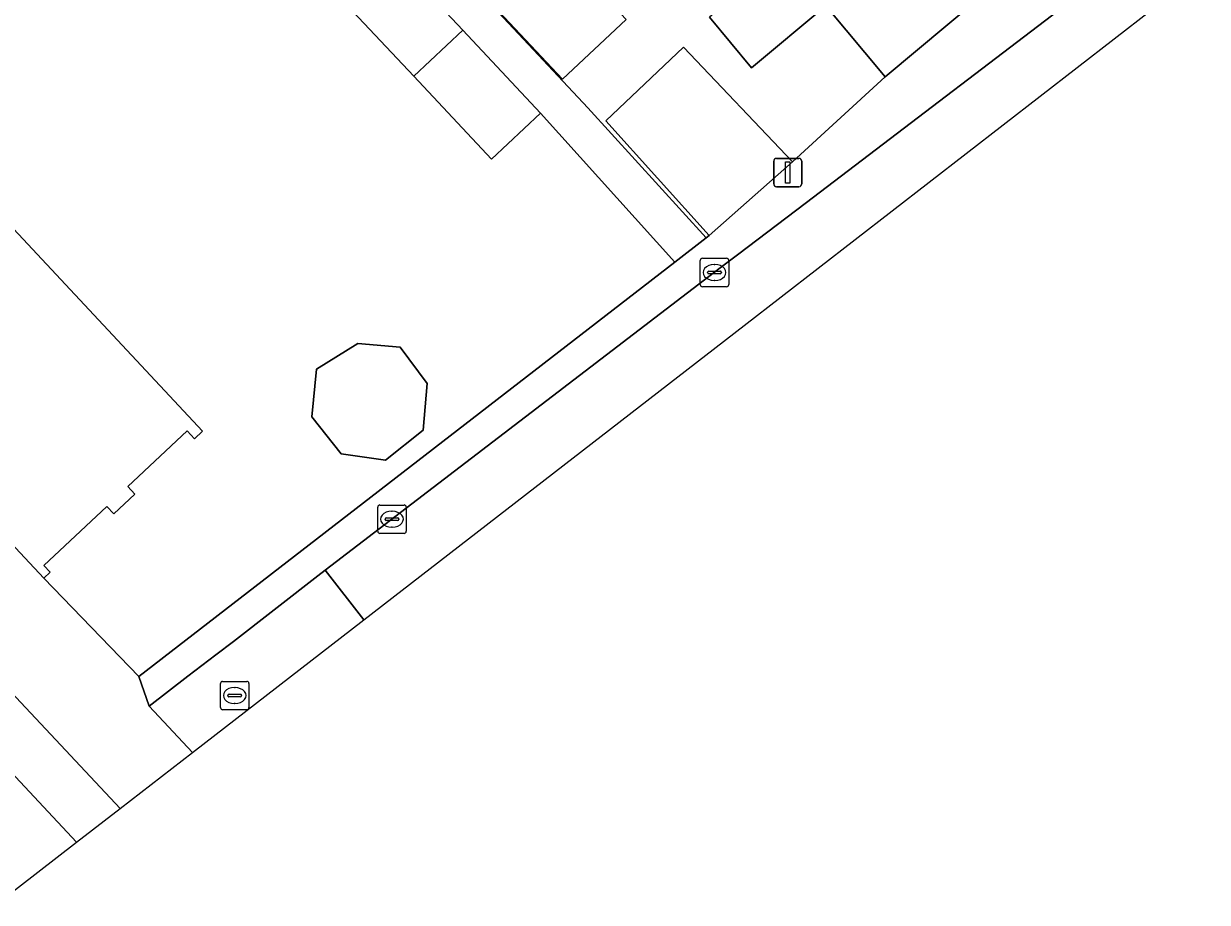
# Model space of a CAD drawing. Extents: x 163147 to 163550, y 380933 to 381639.
# Drawn here: x 163428.24 to 163469.93, y 380933.68 to 380964.63 of the extents above; entities that cross this region are included whole.
import ezdxf

# ---------------------------------------------------------------- set-up
doc = ezdxf.new("R2010")
doc.units = 0
for name, color, linetype in [('IMGEO_Berm_open', 7, 'Continuous'), ('IMGEO_Erf', 7, 'Continuous'), ('IMGEO_Fietspad_gesloten', 7, 'Continuous'), ('IMGEO_Kolk', 7, 'Continuous'), ('IMGEO_Lichtmast', 7, 'Continuous'), ('IMGEO_Pand', 7, 'Continuous'), ('IMGEO_Rijbaan_lokaal_open', 7, 'Continuous'), ('IMGEO_Rioolput', 7, 'Continuous'), ('IMGEO_Voetpad_open', 7, 'Continuous')]:
    doc.layers.add(name, color=color, linetype=linetype)

msp = doc.modelspace()

# ---------------------------------------------------------------- linework, layer by layer
at = {"layer": 'IMGEO_Berm_open'}
msp.add_lwpolyline([(163427.369, 380933.681), (163430.106, 380935.8), (163425.785, 380940.419), (163423.287, 380938.012), (163427.369, 380933.681)], dxfattribs=at)
at = {"layer": 'IMGEO_Erf'}
for points in [[(163426.542, 380958.821), (163434.543, 380950.278), (163434.254, 380950.007), (163433.995, 380950.283), (163431.905, 380948.325), (163432.157, 380948.056), (163431.414, 380947.36), (163431.171, 380947.619), (163428.956, 380945.545), (163429.175, 380945.312), (163428.949, 380945.1), (163432.3, 380941.64), (163451.173, 380956.232), (163446.447, 380961.48), (163444.722, 380959.854), (163441.979, 380962.779), (163439.245, 380965.695), (163436.51, 380968.612), (163433.775, 380971.528), (163431.04, 380974.444), (163428.306, 380977.361), (163425.571, 380980.277)], [(163432.558, 380978.28), (163448.109, 380961.66), (163452.28, 380957.088), (163452.387, 380957.171), (163448.742, 380961.201), (163451.488, 380963.802), (163455.319, 380959.758), (163458.585, 380962.751), (163456.5, 380965.257), (163453.879, 380963.076), (163452.396, 380964.857)]]:
    msp.add_lwpolyline(points, dxfattribs=at)
for points in [[(163444.153, 380970.428), (163446.985, 380967.414), (163449.466, 380964.773), (163447.224, 380962.668), (163444.616, 380965.444), (163441.785, 380968.458)], [(163440.01, 380953.368), (163441.505, 380953.231), (163442.459, 380951.958), (163442.314, 380950.313), (163440.986, 380949.253), (163439.426, 380949.476), (163438.393, 380950.775), (163438.552, 380952.454)]]:
    msp.add_lwpolyline(points, close=True, dxfattribs=at)
at = {"layer": 'IMGEO_Fietspad_gesloten'}
for points in [[(163431.634, 380936.983), (163426.381, 380942.59), (163389.734, 380981.756), (163386.168, 380985.564), (163372.648, 381000), (163319.829, 381056.397), (163310.14, 381066.773), (163306.558, 381070.608), (163278.278, 381100.892), (163188.415, 381197.241)], [(163381.183, 380988.048), (163388.299, 380980.439), (163392.378, 380976.085), (163396.731, 380971.443), (163397.363, 380970.77), (163403.894, 380963.808), (163409.449, 380957.871), (163410.082, 380957.193), (163416.881, 380949.928), (163417.524, 380949.241), (163424.784, 380941.484), (163425.785, 380940.419), (163430.106, 380935.8), (163431.634, 380936.983)]]:
    msp.add_lwpolyline(points, dxfattribs=at)
at = {"layer": 'IMGEO_Kolk'}
for p, q in [((163452.074, 380955.439), (163452.074, 380956.291)), ((163452.149, 380956.365), (163453.001, 380956.365)), ((163453.075, 380956.291), (163453.075, 380955.439)), ((163452.333, 380955.859), (163452.333, 380955.871)), ((163452.771, 380955.822), (163452.373, 380955.822)), ((163452.376, 380955.908), (163452.774, 380955.908)), ((163452.562, 380956.145), (163452.587, 380956.145)), ((163452.817, 380955.871), (163452.817, 380955.859)), ((163453.001, 380955.365), (163452.149, 380955.365)), ((163452.585, 380955.585), (163452.56, 380955.585)), ((163440.713, 380946.749), (163440.713, 380947.601)), ((163440.788, 380947.675), (163441.64, 380947.675)), ((163441.201, 380947.455), (163441.226, 380947.455)), ((163441.714, 380947.601), (163441.714, 380946.749)), ((163440.972, 380947.169), (163440.972, 380947.181)), ((163441.41, 380947.132), (163441.012, 380947.132)), ((163441.015, 380947.218), (163441.413, 380947.218)), ((163441.456, 380947.181), (163441.456, 380947.169)), ((163441.64, 380946.675), (163440.788, 380946.675)), ((163441.224, 380946.895), (163441.199, 380946.895))]:
    msp.add_line(p, q, dxfattribs=at)
for points in [[(163452.074, 380955.439), (163452.074, 380956.291)], [(163452.149, 380956.365), (163453.001, 380956.365)], [(163453.075, 380956.291), (163453.075, 380955.439)], [(163453.001, 380955.365), (163452.149, 380955.365)], [(163440.713, 380946.749), (163440.713, 380947.601)], [(163440.788, 380947.675), (163441.64, 380947.675)], [(163441.714, 380947.601), (163441.714, 380946.749)], [(163441.64, 380946.675), (163440.788, 380946.675)]]:
    msp.add_lwpolyline(points, dxfattribs=at)
for centre, radius, start, end in [((163452.151, 380956.289), 0.0765, 91.552, 178.448), ((163452.151, 380956.289), 0.0765, 91.552, 178.448), ((163452.999, 380956.289), 0.0765, 1.552, 88.448), ((163452.999, 380956.289), 0.0765, 1.552, 88.448), ((163452.373, 380955.868), 0.0403, 85.8775, 175.7526), ((163452.37, 380955.858), 0.0366, 178.938, 274.7102), ((163452.774, 380955.865), 0.043, 264.8664, 352.4533), ((163452.778, 380955.87), 0.0386, 1.7309, 96.639), ((163452.151, 380955.441), 0.0765, 181.552, 268.448), ((163452.151, 380955.441), 0.0765, 181.552, 268.448), ((163452.999, 380955.441), 0.0765, 271.552, 358.448), ((163452.999, 380955.441), 0.0765, 271.552, 358.448), ((163440.79, 380947.599), 0.0765, 91.552, 178.448), ((163440.79, 380947.599), 0.0765, 91.552, 178.448), ((163441.638, 380947.599), 0.0765, 1.552, 88.448), ((163441.638, 380947.599), 0.0765, 1.552, 88.448), ((163441.012, 380947.178), 0.0403, 85.8775, 175.7526), ((163441.009, 380947.168), 0.0366, 178.938, 274.7102), ((163441.413, 380947.175), 0.043, 264.8664, 352.4533), ((163441.417, 380947.18), 0.0386, 1.7309, 96.639), ((163440.79, 380946.751), 0.0765, 181.552, 268.448), ((163440.79, 380946.751), 0.0765, 181.552, 268.448), ((163441.638, 380946.751), 0.0765, 271.552, 358.448), ((163441.638, 380946.751), 0.0765, 271.552, 358.448)]:
    msp.add_arc(centre, radius, start, end, dxfattribs=at)
for centre, major_axis, ratio, start_param, end_param in [((163452.561, 380955.865), (-0.387, 0.002), 0.722429, 4.712389, 7.853982), ((163452.586, 380955.865), (-0.39, 0.002), 0.717154, 1.570796, 4.712389), ((163441.2, 380947.175), (-0.387, 0.002), 0.722429, 4.712389, 7.853982), ((163441.225, 380947.175), (-0.39, 0.002), 0.717154, 1.570796, 4.712389)]:
    msp.add_ellipse(centre, major_axis=major_axis, ratio=ratio, start_param=start_param, end_param=end_param, dxfattribs=at)
at = {"layer": 'IMGEO_Lichtmast'}
for p, q in [((163454.66, 380958.985), (163454.66, 380959.785)), ((163454.66, 380959.785), (163454.66, 380958.985)), ((163454.76, 380959.885), (163455.55, 380959.885)), ((163455.55, 380959.885), (163454.76, 380959.885)), ((163455.65, 380959.785), (163455.65, 380958.985)), ((163455.65, 380958.985), (163455.65, 380959.785)), ((163455.55, 380958.885), (163454.76, 380958.885)), ((163454.76, 380958.885), (163455.55, 380958.885))]:
    msp.add_line(p, q, dxfattribs=at)
msp.add_lwpolyline([(163455.08, 380959.76), (163455.23, 380959.76), (163455.23, 380959.01), (163455.08, 380959.01), (163455.08, 380959.76)], dxfattribs=at)
for centre, start, end in [((163454.76, 380959.785), 90, 180), ((163454.76, 380959.785), 90, 180), ((163455.55, 380959.785), 0, 90), ((163455.55, 380959.785), 360, 90), ((163454.76, 380958.985), 180, 270), ((163454.76, 380958.985), 180, 270), ((163455.55, 380958.985), 270, 0), ((163455.55, 380958.985), 270, 0)]:
    msp.add_arc(centre, 0.1, start, end, dxfattribs=at)
at = {"layer": 'IMGEO_Pand'}
for points in [[(163452.396, 380964.857), (163453.879, 380963.076), (163456.5, 380965.257), (163458.585, 380962.751), (163465.205, 380968.3), (163461.658, 380972.563), (163455.017, 380967.038)], [(163440.976, 380967.315), (163439.245, 380965.695), (163441.979, 380962.779), (163443.71, 380964.399)], [(163446.985, 380967.414), (163444.616, 380965.444), (163447.224, 380962.668), (163449.466, 380964.773)], [(163441.979, 380962.779), (163444.722, 380959.854), (163446.447, 380961.48), (163443.71, 380964.399)], [(163448.742, 380961.201), (163452.387, 380957.171), (163455.319, 380959.758), (163451.488, 380963.802)], [(163426.542, 380958.821), (163420.964, 380953.595), (163423.712, 380950.661), (163425.769, 380948.495), (163428.949, 380945.1), (163429.175, 380945.312), (163428.956, 380945.545), (163431.171, 380947.619), (163431.414, 380947.36), (163432.157, 380948.056), (163431.905, 380948.325), (163433.995, 380950.283), (163434.254, 380950.007), (163434.543, 380950.278)], [(163438.393, 380950.775), (163439.426, 380949.476), (163440.986, 380949.253), (163442.314, 380950.313), (163442.459, 380951.958), (163441.505, 380953.231), (163440.01, 380953.368), (163438.552, 380952.454)]]:
    msp.add_lwpolyline(points, close=True, dxfattribs=at)
at = {"layer": 'IMGEO_Rijbaan_lokaal_open'}
for points in [[(163440.224, 380943.633), (163453.618, 380954.002), (163467.957, 380965.102), (163469.933, 380965.281), (163469.933, 380965.281), (163468.039, 380967.688), (163466.466, 380966.45), (163455.762, 380958.299), (163453.433, 380956.525), (163452.777, 380956.023), (163438.866, 380945.378)], [(163434.19, 380938.962), (163440.224, 380943.633), (163438.866, 380945.378), (163438.606, 380945.179), (163435.626, 380942.868), (163435.012, 380942.401), (163434.022, 380941.647), (163432.664, 380940.587)]]:
    msp.add_lwpolyline(points, close=True, dxfattribs=at)
at = {"layer": 'IMGEO_Rioolput'}
for p, q in [((163435.174, 380940.538), (163435.174, 380941.39)), ((163435.249, 380941.464), (163436.101, 380941.464)), ((163435.662, 380941.244), (163435.687, 380941.244)), ((163436.175, 380941.39), (163436.175, 380940.538)), ((163435.433, 380940.958), (163435.433, 380940.97)), ((163435.871, 380940.921), (163435.473, 380940.921)), ((163435.476, 380941.007), (163435.874, 380941.007)), ((163435.917, 380940.97), (163435.917, 380940.958)), ((163436.101, 380940.464), (163435.249, 380940.464)), ((163435.685, 380940.684), (163435.66, 380940.684))]:
    msp.add_line(p, q, dxfattribs=at)
for points in [[(163435.174, 380940.538), (163435.174, 380941.39)], [(163435.249, 380941.464), (163436.101, 380941.464)], [(163436.175, 380941.39), (163436.175, 380940.538)], [(163436.101, 380940.464), (163435.249, 380940.464)]]:
    msp.add_lwpolyline(points, dxfattribs=at)
for centre, radius, start, end in [((163435.251, 380941.388), 0.0765, 91.552, 178.448), ((163435.251, 380941.388), 0.0765, 91.552, 178.448), ((163436.099, 380941.388), 0.0765, 1.552, 88.448), ((163436.099, 380941.388), 0.0765, 1.552, 88.448), ((163435.473, 380940.967), 0.0403, 85.8775, 175.7526), ((163435.47, 380940.957), 0.0366, 178.938, 274.7102), ((163435.874, 380940.964), 0.043, 264.8664, 352.4533), ((163435.878, 380940.969), 0.0386, 1.7309, 96.639), ((163435.251, 380940.54), 0.0765, 181.552, 268.448), ((163435.251, 380940.54), 0.0765, 181.552, 268.448), ((163436.099, 380940.54), 0.0765, 271.552, 358.448), ((163436.099, 380940.54), 0.0765, 271.552, 358.448)]:
    msp.add_arc(centre, radius, start, end, dxfattribs=at)
for centre, major_axis, ratio, start_param, end_param in [((163435.661, 380940.964), (-0.387, 0.002), 0.722429, 4.712389, 7.853982), ((163435.686, 380940.964), (-0.39, 0.002), 0.717154, 1.570796, 4.712389)]:
    msp.add_ellipse(centre, major_axis=major_axis, ratio=ratio, start_param=start_param, end_param=end_param, dxfattribs=at)
at = {"layer": 'IMGEO_Voetpad_open'}
for points in [[(163427.302, 380981.897), (163430.036, 380978.981), (163432.771, 380976.064), (163435.506, 380973.148), (163438.241, 380970.232), (163440.976, 380967.315), (163443.71, 380964.399), (163446.447, 380961.48), (163451.173, 380956.232), (163452.28, 380957.088), (163448.109, 380961.66), (163432.558, 380978.28), (163429.726, 380981.294), (163426.905, 380984.295)], [(163465.68, 380968.578), (163465.205, 380968.3), (163458.585, 380962.751), (163455.319, 380959.758), (163452.387, 380957.171), (163452.28, 380957.088), (163451.173, 380956.232), (163432.3, 380941.64), (163432.664, 380940.587), (163434.022, 380941.647), (163435.012, 380942.401), (163435.626, 380942.868), (163438.606, 380945.179), (163438.866, 380945.378), (163452.777, 380956.023), (163453.433, 380956.525), (163455.762, 380958.299), (163466.466, 380966.45)], [(163434.19, 380938.962), (163432.664, 380940.587), (163432.3, 380941.64), (163428.949, 380945.1), (163425.769, 380948.495)], [(163426.381, 380942.59), (163431.634, 380936.983), (163434.19, 380938.962)]]:
    msp.add_lwpolyline(points, dxfattribs=at)

doc.saveas('drawing.dxf')
